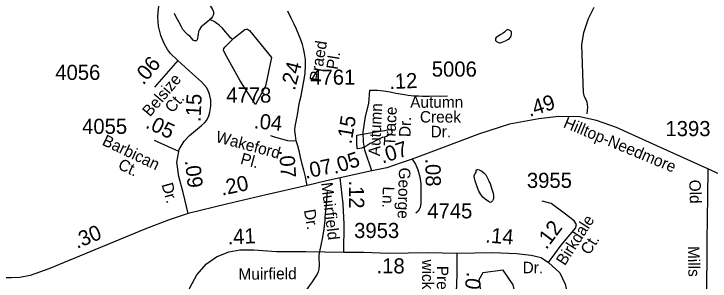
# Model space of a CAD drawing. Extents: x 2001466 to 2224147, y 644118 to 847247.
# Drawn here: x 2065640 to 2071387, y 683500 to 685709 of the extents above; entities that cross this region are included whole.
import ezdxf

# ---------------------------------------------------------------- set-up
doc = ezdxf.new("R2010")
doc.units = 0
for name, color, linetype in [('Exist Hydrographic Misc Water Feature', 7, 'Continuous'), ('Exist Road Non-System Type 51', 7, 'Continuous'), ('Exist Road Secondary Mileage Hundredths English Label', 7, 'Continuous'), ('Exist Road Secondary Type 51 Attributed', 7, 'Continuous'), ('Exist Road Secondary Type 51 Label', 7, 'Continuous'), ('Exist Road Secondary Type 51 Number Label', 7, 'Continuous')]:
    doc.layers.add(name, color=color, linetype=linetype)

msp = doc.modelspace()

# ---------------------------------------------------------------- linework, layer by layer
at = {"layer": 'Exist Hydrographic Misc Water Feature'}
for points in [[(2066966.2, 685901.5), (2067008, 685925.6), (2067120, 685975.5), (2067123.9, 685975.7), (2067142.2, 685949.8), (2067170, 685916), (2067228.5, 685837.8), (2067244.3, 685805.8), (2067280.4, 685745.9), (2067286.3, 685726), (2067288.6, 685711.9), (2067286.5, 685704.1), (2067278.7, 685687.8), (2067270.5, 685674), (2067256.4, 685664)], [(2067256.4, 685664), (2067248.4, 685653.9), (2067214.3, 685625.8), (2067186.6, 685602), (2067170.9, 685581.6), (2067162.9, 685563.8), (2067160.8, 685541.8), (2067159.2, 685523.8), (2067154.9, 685505.8), (2067152.8, 685496), (2067150.8, 685491.8), (2067145, 685487.8), (2067138.7, 685485.9), (2067131.1, 685485.9), (2067119, 685491.8), (2067108.9, 685505.9), (2067095, 685521.8), (2067076.7, 685537.5), (2067054.8, 685555.4), (2067034.5, 685579.6), (2067022.8, 685603.3), (2067000.5, 685643.6), (2066978.7, 685681.4), (2066964.8, 685711.4)], [(2067444.8, 685498.3), (2067439.1, 685502.4), (2067428.8, 685512.5), (2067419, 685522.1), (2067404.6, 685538.1), (2067386.6, 685560.3), (2067360.5, 685590.2), (2067334.7, 685616), (2067304.3, 685638.1), (2067288.6, 685650.2), (2067272.6, 685655.9), (2067256.4, 685664)], [(2067444.8, 685498.3), (2067454.9, 685510.2), (2067546.9, 685580.6), (2067558.6, 685584.5), (2067566.8, 685582.5), (2067576.9, 685576.5), (2067584.7, 685572.5), (2067767.1, 685348.9), (2067719.4, 685126.9), (2067715.5, 685112.9), (2067633.5, 684960.7), (2067507.6, 685156.6), (2067383.1, 685378.3), (2067368.7, 685410.1), (2067372.8, 685424.1), (2067382.9, 685436.3), (2067444.8, 685498.3)], [(2069658.1, 685538.4), (2069628.4, 685520.6), (2069620.2, 685514.6), (2069616.3, 685506.6), (2069614.3, 685498.5), (2069616.3, 685490.4), (2069624.3, 685480.3), (2069634.4, 685474.4), (2069646.5, 685470.5), (2069652.4, 685470.4), (2069670.4, 685474.5), (2069698.5, 685486.5), (2069716.4, 685496.8), (2069730.3, 685506.9), (2069738.3, 685516.6), (2069744.3, 685526.6), (2069748.2, 685542.6), (2069748.2, 685552.8), (2069748.2, 685562.5), (2069740.2, 685568.6), (2069728.5, 685574.5), (2069714.1, 685580.7), (2069710.4, 685578.4), (2069706.3, 685574.6), (2069700.2, 685568.6), (2069688.3, 685558.6), (2069678, 685550.4), (2069658.1, 685538.4)], [(2068581.8, 684726.5), (2068699.9, 684746.7), (2068744, 684753), (2068752, 684753), (2068759.8, 684740.9), (2068761.9, 684730.8), (2068760.2, 684725), (2068757.8, 684720.9), (2068747.9, 684713.1), (2068729.7, 684702.9), (2068714.1, 684696.7), (2068696.2, 684690.9), (2068680.2, 684686.8), (2068656, 684676.7), (2068629.8, 684662.9), (2068604.2, 684648.9), (2068580, 684636.8), (2068556, 684622.6), (2068536.1, 684610.5), (2068512.3, 684600.4), (2068496.5, 684596.7), (2068479.9, 684594.3), (2068474.4, 684596.4), (2068470.5, 684644.5), (2068470.1, 684706.5), (2068581.8, 684726.5)], [(2069570.6, 684306.5), (2069582.7, 684268.6), (2069594.6, 684228.7), (2069598.9, 684202.9), (2069598.7, 684184.6), (2069596.6, 684174.8), (2069590.9, 684162.7), (2069583.1, 684156.6), (2069579, 684152.7), (2069572.6, 684150.8), (2069564.8, 684152.4), (2069557, 684158.5), (2069530.8, 684176.7), (2069510.7, 684194.7), (2069494.9, 684216.6), (2069478.7, 684244.6), (2069464.8, 684280.4), (2069448.4, 684328.3), (2069440.6, 684350.2), (2069438.5, 684360.2), (2069438.5, 684370.4), (2069442.2, 684380.3), (2069448.2, 684388.3), (2069450.6, 684392.4), (2069454.5, 684400.4), (2069454.3, 684412.5), (2069456.4, 684416.3), (2069460.3, 684420.2), (2069464.6, 684422.4), (2069470.5, 684422.3), (2069480.4, 684420.4), (2069502.7, 684408.5), (2069518.5, 684396.3), (2069534.5, 684378.5), (2069546.2, 684356.5), (2069560.7, 684328.7), (2069566.5, 684314.5), (2069570.6, 684306.5)], [(2068224.8, 684242), (2068217, 684132), (2068207.4, 684030.1), (2068207.2, 684004.1), (2068197.3, 683932.2), (2068187.7, 683863.9), (2068174, 683796.3), (2068161.7, 683746.2), (2068158, 683715.9), (2068156.1, 683690.2), (2068158, 683670.1), (2068160, 683660), (2068160, 683654)], [(2068160, 683654), (2068160.2, 683628), (2068156.1, 683600.2), (2068150.4, 683575.9), (2068142.2, 683558.1), (2068132.6, 683540.1), (2068114.5, 683516.1), (2068100.6, 683493.9), (2068084.6, 683471.9), (2068066.5, 683445.8), (2068054.6, 683427.8), (2068044.4, 683411.9), (2068034.5, 683393.9), (2068024.5, 683371.9)], [(2069761.7, 682540.8), (2069753.7, 682766.6), (2069778.7, 682818.6), (2069753.7, 682911), (2069769.7, 683041.9), (2069861.8, 683125.4), (2069869.8, 683200.6), (2069794.7, 683317), (2069760.7, 683468.6), (2069677.6, 683591.7), (2069510.7, 683568.8), (2069477.7, 683510.4), (2069502.7, 683352.4)]]:
    msp.add_lwpolyline(points, dxfattribs=at)
at = {"layer": 'Exist Road Non-System Type 51'}
msp.add_lwpolyline([(2070371, 684883.1), (2070378.2, 684937.7), (2070371, 684982.9), (2070349.7, 685023.3), (2070342.5, 685058.9), (2070328.3, 685453.2), (2070344.9, 685555.3), (2070381.6, 685672), (2070429.5, 685765.1)], dxfattribs=at)
at = {"layer": 'Exist Road Secondary Type 51 Attributed'}
for points in [[(2066993.2, 685324.8), (2066933.6, 685381.1), (2066906.8, 685415.5), (2066876.3, 685470), (2066851.6, 685532), (2066831.9, 685607.5), (2066828.6, 685686.2), (2066832.7, 685755.4), (2066843.6, 685807.7), (2066863.2, 685859.9), (2066886.7, 685910.5), (2066919.1, 685964.9), (2066969.7, 686020.8), (2067087.9, 686109.3), (2067177.4, 686186.2), (2067215.5, 686226.4), (2067257.9, 686283.5), (2067283.3, 686338.6), (2067304.4, 686393.6), (2067321.4, 686476.1), (2067327.7, 686558.6), (2067328.8, 686589.5)], [(2067970.9, 684660.2), (2067964.4, 684703.8), (2067959.9, 684744.7), (2067960.9, 684777.7), (2067974.5, 684846.1), (2067983.8, 684892.8), (2067990.7, 684948.5), (2068000.6, 684991.8), (2068010, 685031), (2068015.4, 685062.3), (2068032.4, 685152.4), (2068043.6, 685217.8), (2068047.4, 685285), (2068046.6, 685331.9), (2068039.6, 685382.7), (2068029.7, 685424.6), (2068021.9, 685455.8), (2068009.4, 685493.7), (2067992.5, 685537), (2067971.8, 685582.2), (2067952.9, 685623.6), (2067928.5, 685674.4), (2067900.2, 685730.9)], [(2066993.2, 685324.8), (2066801.5, 685103.8)], [(2067000.7, 684572), (2067003.5, 684587.4), (2067044.2, 684656.8), (2067089.5, 684705.4), (2067188.5, 684786.7), (2067212.9, 684808.5), (2067230.9, 684831.6), (2067247.6, 684867.5), (2067256.6, 684897), (2067265.6, 684947.1), (2067265.6, 684997.1), (2067254, 685047.1), (2067243.7, 685074.1), (2067230.9, 685097.2), (2067188.5, 685147.2), (2067114.5, 685213.6), (2066993.2, 685324.8)], [(2068594.3, 684410.9), (2068535.9, 684584.2), (2068524.2, 684648.4), (2068522.6, 684731), (2068542.1, 684861.4), (2068569, 684969.6), (2068576.8, 685078.6)], [(2068576.8, 685078.6), (2068639.1, 685078.6), (2068691.7, 685074.7), (2068746.3, 685064.9), (2068793, 685055.2), (2068848, 685044.7), (2068895.3, 685038.2), (2068940.3, 685033), (2068981.4, 685031.8), (2069011.5, 685029.6), (2069067.5, 685029.6), (2069114.9, 685031.8), (2069160.1, 685029.6), (2069218.2, 685031.8)], [(2071368, 684429.6), (2070946.7, 684618.3), (2070615.4, 684771.4), (2070448.1, 684828.3), (2070312.4, 684857.5), (2070135.7, 684860.6), (2069971.6, 684841.7), (2069731.8, 684797.5), (2069482.4, 684718.5), (2069170, 684598.5), (2068927, 684508.5)], [(2067970.9, 684660.2), (2067936.9, 684656.9), (2067899.7, 684660.2), (2067851.2, 684674.7), (2067801.1, 684687.7), (2067760.6, 684700.6)], [(2067000.7, 684572), (2066799.6, 684664)], [(2068059.5, 684291.3), (2068046.9, 684362.7), (2068032.4, 684417.7), (2068019.4, 684467.8), (2068006.5, 684524.4), (2067996.8, 684566.4), (2067982.2, 684618.1), (2067970.9, 684660.2)], [(2067078.2, 684058), (2067035.8, 684233.7), (2067001.9, 684366.3), (2066984.6, 684484.8), (2067000.7, 684572)], [(2068927, 684508.5), (2068843.4, 684480.1), (2068718.7, 684437.5), (2068594.3, 684410.9)], [(2068927, 684508.5), (2068955.7, 684467.7), (2068974.6, 684421.1), (2068989.7, 684362), (2068999.8, 684304.1), (2068998.5, 684226.1), (2068998.5, 684144.4), (2068994.7, 684107.9), (2068977.1, 684079), (2068958.3, 684061.3)], [(2068594.3, 684410.9), (2068332.2, 684353)], [(2071368, 684429.6), (2071365.9, 684200.4), (2071359.6, 683836.4), (2071356.5, 683343.8)], [(2072955.4, 684232.2), (2072816.6, 684203.8), (2072644.6, 684192.7), (2072420.5, 684158), (2072226.4, 684140.6), (2072127, 684139.8), (2072030.8, 684152.4), (2071939.2, 684176.1), (2071822.5, 684225.1), (2071595.3, 684324.6), (2071368, 684429.6)], [(2068332.2, 684353), (2068220.1, 684329.3), (2068059.5, 684291.3)], [(2068363.5, 683740.7), (2068366.6, 683971.3), (2068358.8, 684138.7), (2068332.2, 684353)], [(2068059.5, 684291.3), (2067723.1, 684213.2), (2067394.9, 684137.4), (2067078.2, 684058)], [(2070053.5, 683655.1), (2070156.8, 683797.2), (2070276.8, 683938.9), (2070283.1, 683967.3), (2070264.9, 683998.1), (2070182.9, 684062.9), (2070075.6, 684141.4), (2070000.6, 684160.4)], [(2067078.2, 684058), (2066921.2, 684007.6), (2066719.6, 683929.4), (2066353.7, 683777.4), (2066101, 683672.1), (2065928.6, 683602), (2065775.1, 683547.8), (2065689.8, 683530.3), (2065618.2, 683526.5), (2065499, 683527.8)], [(2067025.8, 682675.6), (2067041.8, 682753.9), (2067047.2, 682807.4), (2067052.2, 682907.8), (2067050.6, 683051.9), (2067047.5, 683203.5), (2067060.1, 683316.4), (2067090.9, 683444.7), (2067149.3, 683552.8), (2067228.9, 683644.4), (2067311.8, 683700.1), (2067415.1, 683742.7), (2067505.9, 683759.3), (2067620.3, 683758.5), (2067806.5, 683743.9), (2068049.5, 683745.5), (2068363.5, 683740.7)], [(2068363.5, 683740.7), (2068529.2, 683738.4), (2068730.4, 683732.4), (2069058.6, 683737.2), (2069295.3, 683730.5)], [(2069295.3, 683730.5), (2069296.9, 683556), (2069288.2, 683338.5), (2069268.4, 683264.3)], [(2069295.3, 683730.5), (2069591.9, 683736.4), (2069787.6, 683727.3), (2069910.7, 683714.7), (2069991.9, 683694.2), (2070053.5, 683655.1)], [(2070053.5, 683655.1), (2070145, 683568.2), (2070190.8, 683473.9), (2070204.2, 683417), (2070197.9, 683245.3), (2070185.2, 683051.1), (2070166.7, 682757.6)]]:
    msp.add_lwpolyline(points, dxfattribs=at)

# ---------------------------------------------------------------- texts
at = {"layer": 'Exist Road Secondary Mileage Hundredths English Label'}
for s, rotation, p in [('.06', 49.74684, (2066707.4, 685115.7)), ('.24', 75.46865, (2067958.5, 685070.9)), ('.12', 2.34999, (2068739.9, 685087.9)), ('.15', 87.22659, (2067179.6, 684814)), ('.49', 17.73415, (2069896.9, 684857.6)), ('.05', 334.55937, (2066718.5, 684771.6)), ('.04', 354.44778, (2067617.3, 684764.4)), ('.15', 80.22248, (2068425.5, 684628.5)), ('.07', 17.73415, (2068681.9, 684471.6)), ('.07', 273.9036, (2067829.1, 684581.7)), ('.05', 17.73415, (2068284.8, 684384.7)), ('.07', 12.09386, (2068048.5, 684345.6)), ('.08', 270.71396, (2069036.6, 684514)), ('.09', 276.52082, (2067050.7, 684496.1)), ('.20', 12.09386, (2067357.8, 684206.5)), ('.12', 270.71396, (2068404.5, 684331.7)), ('.12', 53.36923, (2070035, 683755.4)), ('.30', 22.58268, (2066160.5, 683766.2)), ('.41', 2.52389, (2067405.3, 683803.5)), ('.14', 355.27193, (2069528.2, 683820.6)), ('.18', 359.21721, (2068632.4, 683566.1)), ('.09', 261.75909, (2069380.6, 683579))]:
    msp.add_text(s, height=125, rotation=rotation, dxfattribs=at).set_placement(p)
at = {"layer": 'Exist Road Secondary Type 51 Label'}
for s, rotation, p in [('Praed', 80.89651, (2068171.6, 685144.8)), (' Pl.', 80.89651, (2068305.5, 685209.8)), ('Belsize', 49.74684, (2066762.7, 684852.8)), (' Ct.', 49.74684, (2066926, 684856.9)), ('Autumn', 87.51352, (2068661.3, 684532.1)), (' Trace', 87.51352, (2068785.5, 684581.4)), (' Dr.', 87.51352, (2068910.8, 684654.4)), ('Hilltop-Needmore', 337.47498, (2070168.3, 684774.4)), ('Wakeford', 344.85778, (2067299.6, 684652.7)), ('Barbican', 334.55937, (2066360.8, 684629.6)), (' Pl.', 344.85778, (2067469.1, 684480.5)), (' Ct.', 334.55937, (2066459.3, 684447.7)), ('George', 268.30352, (2068819, 684440.2)), ('Old', 271.77772, (2071213.8, 684337.3)), ('Dr.', 285.60677, (2066857.4, 684299)), ('Muirfield', 276.86484, (2068176, 684312)), ('Ln.', 268.30352, (2068685.9, 684283.6)), ('Dr.', 279.87126, (2068033.2, 684086.6)), ('Birkdale', 57.20353, (2070187.7, 683622.3)), (' Ct.', 57.20353, (2070370.4, 683680.6)), ('Mills', 270.82955, (2071203.7, 683789.9)), ('wick Pl.', 270, (2069009.2, 683678.9)), ('Dr.', 359.89919, (2069839.1, 683565.2)), ('Muirfield', 0.6166, (2067494.3, 683511)), ('Prest-', 270, (2069131.2, 683626.5))]:
    msp.add_text(s, height=95, rotation=rotation, dxfattribs=at).set_placement(p)
for s, p in [('Autumn', (2068910.9, 684933.2)), (' Creek', (2068955.9, 684811.3)), (' Dr.', (2069044, 684689.3))]:
    msp.add_text(s, height=95, dxfattribs=at).set_placement(p)
at = {"layer": 'Exist Road Secondary Type 51 Number Label'}
for s, p in [('5006', (2069089.2, 685191)), ('4056', (2065981.2, 685163.7)), ('4761', (2068086, 685124.3)), ('4778', (2067393, 684976)), ('4055', (2066202.5, 684717.5)), ('1393', (2071018, 684698.8)), ('3955', (2069874.3, 684270.9)), ('4745', (2069052.1, 684018.9)), ('3953', (2068448.2, 683856.5))]:
    msp.add_text(s, height=125, dxfattribs=at).set_placement(p)

doc.saveas('drawing.dxf')
